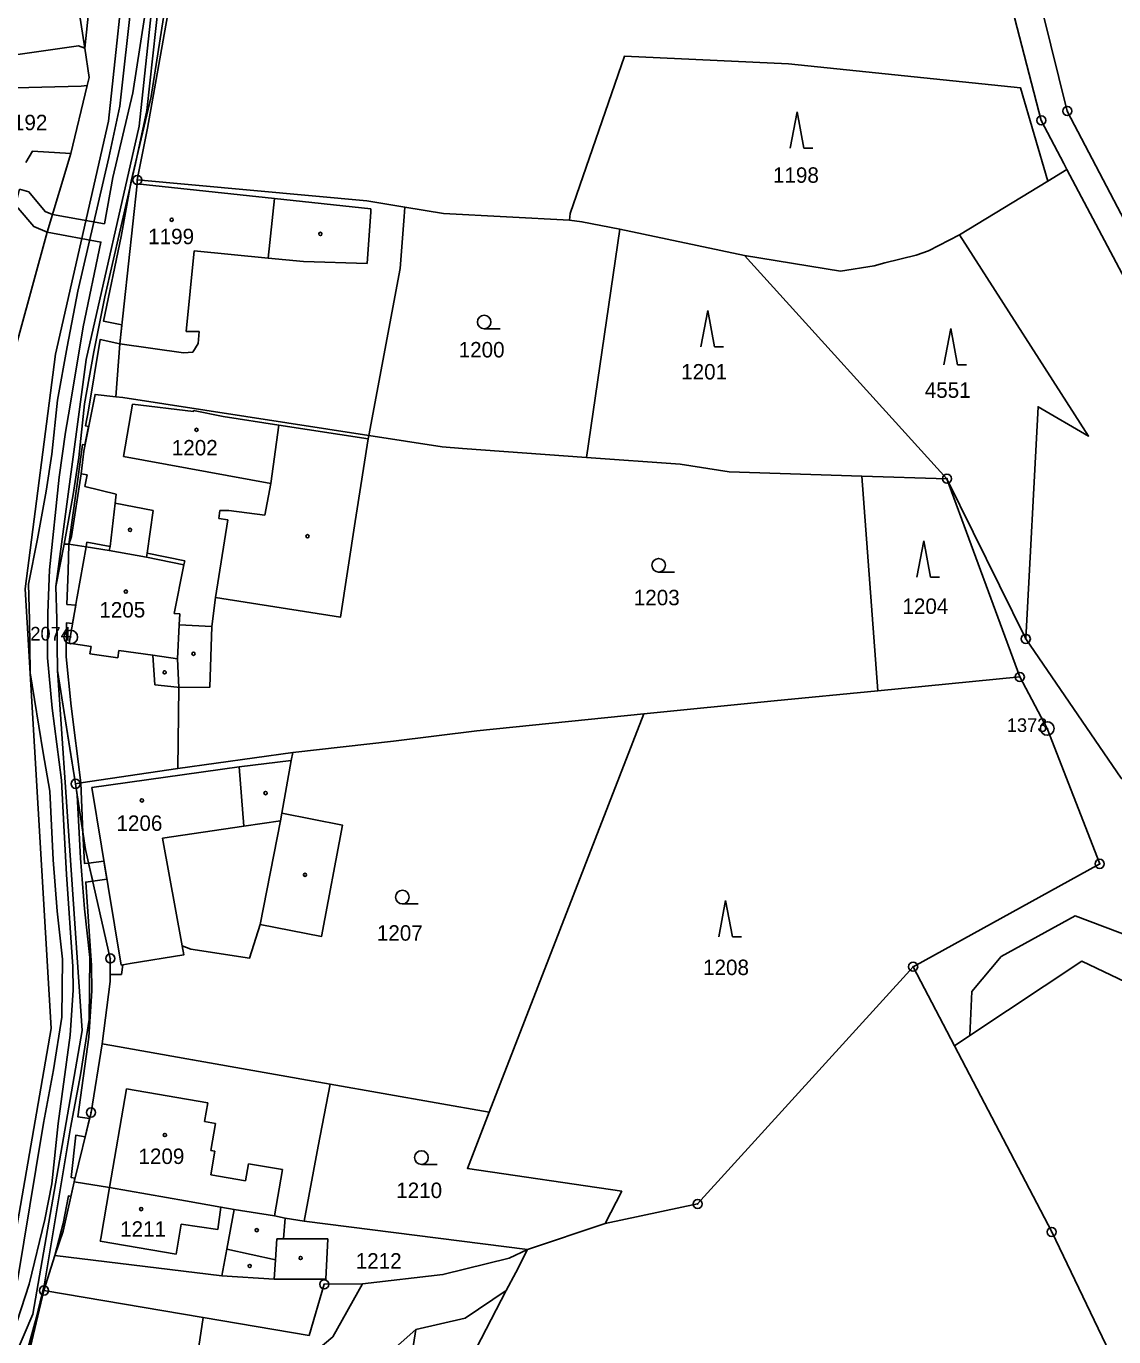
# Model space of a CAD drawing. Extents: x -644096 to -634268, y -1141430 to -1133463.
# Drawn here: x -638964.3 to -638844.5, y -1137650.6 to -1137506.2 of the extents above; entities that cross this region are included whole.
import ezdxf

# ---------------------------------------------------------------- set-up
doc = ezdxf.new("R2010")
doc.units = 0
for name, color, linetype in [('_CIVIL_CONSTRUCTION', 7, 'Continuous'), ('B_Hranice _3D', 7, 'Continuous'), ('M_Svah_Nasyp', 7, 'Continuous'), ('M_Svah_Zarez', 7, 'Continuous'), ('spodek_zarez', 7, 'Continuous'), ('svrsek_osa_sjezdy', 7, 'Continuous'), ('svrsek_osa_terminal_VRT', 7, 'Continuous'), ('svrsek_osa_VRT', 7, 'Continuous'), ('terminal_VRT', 7, 'Continuous')]:
    doc.layers.add(name, color=color, linetype=linetype)

msp = doc.modelspace()

# ---------------------------------------------------------------- linework, layer by layer
at = {"layer": '_CIVIL_CONSTRUCTION'}
for centre, radius in [((-638849.64, -1137515.59), 0.5), ((-638852.5, -1137516.62), 0.5), ((-638852.5, -1137516.62), 0.0303), ((-638849.64, -1137515.59), 0.0303), ((-638952.08, -1137523.18), 0.5), ((-638952.08, -1137523.18), 0.0303), ((-638862.89, -1137556.08), 0.5), ((-638862.89, -1137556.08), 0.0303), ((-638959.41, -1137573.51), 0.75), ((-638959.41, -1137573.51), 0.03), ((-638854.21, -1137573.71), 0.5), ((-638854.21, -1137573.71), 0.0303), ((-638854.87, -1137577.9), 0.5), ((-638854.87, -1137577.9), 0.0303), ((-638851.85, -1137583.58), 0.75), ((-638851.85, -1137583.58), 0.03), ((-638958.88, -1137589.67), 0.5), ((-638958.88, -1137589.67), 0.0303), ((-638846.07, -1137598.48), 0.5), ((-638846.07, -1137598.48), 0.0303), ((-638955.06, -1137608.9), 0.5), ((-638955.06, -1137608.9), 0.0303), ((-638866.62, -1137609.81), 0.5), ((-638866.62, -1137609.81), 0.0303), ((-638957.17, -1137625.86), 0.5), ((-638957.17, -1137625.86), 0.0303), ((-638890.36, -1137635.93), 0.5), ((-638890.36, -1137635.93), 0.0303), ((-638851.36, -1137639.01), 0.5), ((-638851.36, -1137639.01), 0.0303), ((-638962.36, -1137645.46), 0.5), ((-638931.49, -1137644.78), 0.5), ((-638931.49, -1137644.78), 0.0303), ((-638962.36, -1137645.46), 0.0303)]:
    msp.add_circle(centre, radius, dxfattribs=at)
at = {"layer": 'B_Hranice _3D'}
for points in [[(-638977.08, -1137679.68), (-638963.57, -1137648.08), (-638958.16, -1137616.83), (-638960.86, -1137577.19), (-638960.95, -1137571.54), (-638961.06, -1137567.94), (-638957.72, -1137542.96), (-638951.88, -1137517.25), (-638947.7, -1137478.06), (-638943.15, -1137474.88), (-638944.28, -1137471.53), (-638950.92, -1137476.16), (-638955.24, -1137516.69), (-638961.08, -1137542.36), (-638964.43, -1137568.19), (-638961.58, -1137616.63), (-638966.85, -1137647.1), (-638980.08, -1137678.04)], [(-638952.69, -1137503.15), (-638954, -1137515.06), (-638955.21, -1137520.69), (-638958.61, -1137535.43), (-638959.8, -1137541.55), (-638960.87, -1137547.41), (-638961.5, -1137553.36), (-638962.12, -1137557.44), (-638963.06, -1137562.69), (-638964.07, -1137567.69), (-638963.95, -1137571.61), (-638963.86, -1137577.45), (-638962.46, -1137586.26), (-638961.72, -1137590.47), (-638961.35, -1137598.04), (-638960.89, -1137603.71), (-638960.3, -1137608.96), (-638960.38, -1137615.36), (-638961.29, -1137621.18), (-638962.41, -1137627.02), (-638963.24, -1137632.13), (-638965.23, -1137644.14), (-638967.02, -1137651.48)], [(-638950.87, -1137502.63), (-638952.56, -1137513.59), (-638954.77, -1137522.91), (-638955.7, -1137528.01), (-638961.43, -1137526.98), (-638962.02, -1137528.94), (-638956.09, -1137530.02), (-638958.03, -1137539.34), (-638959.51, -1137548.18), (-638960, -1137550.95), (-638960.67, -1137555.89), (-638961.75, -1137566.11), (-638961.93, -1137570.85), (-638961.97, -1137575.78), (-638961.44, -1137581.34), (-638960.44, -1137589.25), (-638960.17, -1137594.26), (-638959.88, -1137599.67), (-638959.17, -1137609.77), (-638959.13, -1137612.4), (-638959.46, -1137617.35), (-638960.78, -1137627.06), (-638961.51, -1137633.7), (-638962.27, -1137637.66), (-638963.99, -1137644.77), (-638966.22, -1137651.68)], [(-638964.28, -1137652.38), (-638962.36, -1137645.46), (-638961.15, -1137641.59), (-638960.25, -1137638.1), (-638959.67, -1137635.05), (-638959.39, -1137635.1), (-638959.04, -1137633.51), (-638958.94, -1137633.11), (-638959.36, -1137633.03), (-638958.85, -1137628.37), (-638957.83, -1137628.54), (-638957.34, -1137626.54), (-638958.61, -1137626.35), (-638957.4, -1137617.55), (-638957.07, -1137612.46), (-638957.11, -1137609.69), (-638957.76, -1137600.49), (-638956.98, -1137600.39), (-638957.44, -1137598.39), (-638957.88, -1137598.45), (-638958.07, -1137594.98), (-638958.69, -1137590.92), (-638958.88, -1137589.67), (-638959.5, -1137585.79), (-638960.86, -1137577.19), (-638960.95, -1137571.54), (-638961.06, -1137567.94), (-638960.12, -1137563.28), (-638959.62, -1137563.28), (-638958.63, -1137556.13), (-638958.1, -1137552.29), (-638957.84, -1137552.33), (-638957.44, -1137550.33), (-638957.78, -1137550.27), (-638957.47, -1137548.52), (-638956.18, -1137540.76), (-638954, -1137541.23), (-638953.77, -1137539.12), (-638955.8, -1137538.73), (-638953.86, -1137529.4), (-638952.75, -1137523.33), (-638950.54, -1137513.99), (-638948.83, -1137502.91)], [(-638964.18, -1137652.5), (-638962.29, -1137644.74), (-638960.28, -1137632.61), (-638959.45, -1137627.54), (-638958.33, -1137621.7), (-638957.38, -1137615.62), (-638957.3, -1137608.8), (-638957.91, -1137603.43), (-638958.35, -1137597.84), (-638958.69, -1137590.92), (-638958.88, -1137589.67), (-638960.86, -1137577.19), (-638960.95, -1137571.54), (-638961.06, -1137567.94), (-638960.12, -1137563.28), (-638959.14, -1137557.8), (-638958.52, -1137553.74), (-638957.89, -1137547.83), (-638956.86, -1137542.11), (-638955.67, -1137536.05), (-638952.29, -1137521.35), (-638951.04, -1137515.54), (-638949.71, -1137503.51)]]:
    msp.add_lwpolyline(points, dxfattribs=at)
for points in [[(-638965.07, -1137524.2), (-638965.43, -1137525.65), (-638965.6, -1137526.17), (-638965.19, -1137526.28), (-638963.49, -1137528.32), (-638962.02, -1137528.94), (-638961.43, -1137526.98), (-638962.23, -1137526.66), (-638964.03, -1137524.5)], [(-638960.12, -1137563.28), (-638960.83, -1137566.8), (-638961.06, -1137567.94), (-638960.95, -1137571.54), (-638960.86, -1137577.19), (-638959.5, -1137585.79), (-638958.88, -1137589.67), (-638958.29, -1137589.58), (-638959.38, -1137581.12), (-638959.91, -1137575.7), (-638959.88, -1137571.96), (-638959.21, -1137572.01), (-638959, -1137570.81), (-638958.86, -1137569.99), (-638959.83, -1137569.92), (-638959.69, -1137566.25), (-638959.62, -1137563.28)], [(-638958.88, -1137589.67), (-638958.07, -1137594.98), (-638958.11, -1137594.14), (-638958.29, -1137589.58)], [(-638957.44, -1137598.39), (-638956.98, -1137600.39), (-638955.43, -1137600.18), (-638955.76, -1137598.17)]]:
    msp.add_lwpolyline(points, close=True, dxfattribs=at)
at = {"layer": 'M_Svah_Nasyp'}
for p, q in [((-638971.63, -1137510.29), (-638958.57, -1137508.4)), ((-638958.57, -1137508.4), (-638957.87, -1137508.65)), ((-638936.98, -1137525.23), (-638952.08, -1137523.62)), ((-638937.65, -1137531.78), (-638936.98, -1137525.23)), ((-638936.98, -1137525.23), (-638926.34, -1137526.37)), ((-638926.36, -1137526.68), (-638926.77, -1137532.36)), ((-638926.34, -1137526.37), (-638926.36, -1137526.68)), ((-638945.82, -1137530.99), (-638946.68, -1137539.85)), ((-638937.65, -1137531.78), (-638945.82, -1137530.99)), ((-638933.76, -1137532.16), (-638937.65, -1137531.78)), ((-638933.76, -1137532.16), (-638926.77, -1137532.36)), ((-638946.68, -1137539.85), (-638945.26, -1137539.86)), ((-638945.26, -1137539.86), (-638945.36, -1137541.17)), ((-638946.99, -1137542.2), (-638954, -1137541.23)), ((-638945.36, -1137541.17), (-638945.97, -1137542.14)), ((-638945.97, -1137542.14), (-638946.99, -1137542.2)), ((-638952.61, -1137547.87), (-638953.61, -1137553.64)), ((-638937.38, -1137556.61), (-638936.5, -1137550.18)), ((-638936.5, -1137550.18), (-638926.66, -1137551.69)), ((-638953.61, -1137553.64), (-638937.38, -1137556.61)), ((-638958.26, -1137555.52), (-638957.61, -1137555.63)), ((-638957.61, -1137555.63), (-638957.84, -1137556.92)), ((-638957.84, -1137556.92), (-638954.41, -1137557.77)), ((-638938.04, -1137560.1), (-638937.38, -1137556.61)), ((-638954.41, -1137557.77), (-638954.52, -1137558.76)), ((-638955.08, -1137563.53), (-638954.52, -1137558.76)), ((-638954.52, -1137558.76), (-638950.32, -1137559.56)), ((-638951, -1137564.27), (-638950.32, -1137559.56)), ((-638943.09, -1137560.46), (-638942.99, -1137559.58)), ((-638942.99, -1137559.58), (-638941.98, -1137559.57)), ((-638941.98, -1137559.57), (-638938.04, -1137560.1)), ((-638943.45, -1137569.14), (-638942.12, -1137560.59)), ((-638942.12, -1137560.59), (-638943.09, -1137560.46)), ((-638957.71, -1137563.58), (-638958.7, -1137569.07)), ((-638955.16, -1137563.97), (-638957.71, -1137563.58)), ((-638946.95, -1137565.56), (-638951.06, -1137564.71)), ((-638959, -1137570.81), (-638958.73, -1137569.27)), ((-638958.7, -1137569.07), (-638958.73, -1137569.27)), ((-638959.6, -1137574.2), (-638959, -1137570.81)), ((-638947.46, -1137572.18), (-638943.88, -1137572.36)), ((-638957.17, -1137574.55), (-638959.6, -1137574.2)), ((-638957.29, -1137575.34), (-638957.17, -1137574.55)), ((-638954.22, -1137575.78), (-638957.29, -1137575.34)), ((-638954.1, -1137574.98), (-638954.22, -1137575.78)), ((-638950.35, -1137575.52), (-638954.1, -1137574.98)), ((-638950.14, -1137578.78), (-638950.35, -1137575.52)), ((-638947.64, -1137575.89), (-638950.35, -1137575.52)), ((-638947.7, -1137579.04), (-638950.14, -1137578.78)), ((-638947.7, -1137579.04), (-638947.5, -1137579.05)), ((-638940.85, -1137587.81), (-638935.12, -1137587.1)), ((-638940.85, -1137587.81), (-638957.09, -1137590.09)), ((-638940.34, -1137594.34), (-638940.85, -1137587.81)), ((-638957.09, -1137590.09), (-638956.03, -1137596.54)), ((-638936.32, -1137593.75), (-638936.16, -1137592.91)), ((-638949.31, -1137595.64), (-638940.34, -1137594.34)), ((-638936.32, -1137593.75), (-638940.34, -1137594.34)), ((-638938.56, -1137605.15), (-638936.32, -1137593.75)), ((-638949.31, -1137595.64), (-638947.13, -1137607.51)), ((-638953.86, -1137609.63), (-638956.03, -1137596.54)), ((-638953.66, -1137609.6), (-638953.86, -1137609.63)), ((-638953.26, -1137623.24), (-638955.13, -1137634.13)), ((-638944.31, -1137624.78), (-638953.26, -1137623.24)), ((-638944.67, -1137626.87), (-638944.31, -1137624.78)), ((-638943.47, -1137627.07), (-638944.67, -1137626.87)), ((-638943.99, -1137630.05), (-638943.47, -1137627.07)), ((-638943.54, -1137630.13), (-638943.99, -1137630.05)), ((-638943.98, -1137632.72), (-638943.54, -1137630.13)), ((-638939.83, -1137631.5), (-638940.15, -1137633.37)), ((-638936.1, -1137632.14), (-638939.83, -1137631.5)), ((-638936.98, -1137637.25), (-638936.1, -1137632.14)), ((-638940.15, -1137633.37), (-638943.98, -1137632.72)), ((-638956.1, -1137639.72), (-638955.13, -1137634.13)), ((-638943.21, -1137638.74), (-638942.86, -1137636.28)), ((-638941.41, -1137636.54), (-638942.23, -1137640.9)), ((-638947.23, -1137638.17), (-638947.8, -1137641.47)), ((-638947.23, -1137638.17), (-638943.21, -1137638.74)), ((-638956.15, -1137640.02), (-638956.1, -1137639.72)), ((-638947.8, -1137641.47), (-638956.15, -1137640.02)), ((-638942.23, -1137640.9), (-638942.78, -1137643.86)), ((-638942.23, -1137640.9), (-638936.86, -1137642.07)), ((-638936.86, -1137642.07), (-638936.7, -1137639.78)), ((-638936.7, -1137639.78), (-638935.98, -1137639.77)), ((-638936.86, -1137642.07), (-638937.01, -1137644.23))]:
    msp.add_line(p, q, dxfattribs=at)
msp.add_lwpolyline([(-638936.5, -1137550.18), (-638942.63, -1137549.22), (-638945.88, -1137548.58), (-638945.9, -1137548.69), (-638952.61, -1137547.87)], dxfattribs=at)
at = {"layer": 'M_Svah_Zarez'}
for centre in [(-638948.29, -1137527.56), (-638931.91, -1137529.12), (-638945.56, -1137550.69), (-638952.88, -1137561.71), (-638933.33, -1137562.41), (-638953.34, -1137568.5), (-638945.89, -1137575.35), (-638949.07, -1137577.4), (-638951.57, -1137591.5), (-638937.95, -1137590.69), (-638933.6, -1137599.69), (-638949.04, -1137628.34), (-638951.65, -1137636.5), (-638938.92, -1137638.82), (-638934.09, -1137641.89), (-638939.7, -1137642.76)]:
    msp.add_circle(centre, 0.175, dxfattribs=at)
at = {"layer": 'spodek_zarez'}
msp.add_circle((-638683.07, -1137056.85), 1378.08, dxfattribs=at)
at = {"layer": 'svrsek_osa_sjezdy'}
for p, q in [((-638879.4, -1137515.67), (-638880.15, -1137519.67)), ((-638878.65, -1137519.67), (-638879.4, -1137515.67)), ((-638878.65, -1137519.67), (-638877.65, -1137519.67)), ((-638889.25, -1137537.57), (-638890, -1137541.57)), ((-638888.5, -1137541.57), (-638889.25, -1137537.57)), ((-638913.87, -1137539.57), (-638912.12, -1137539.57)), ((-638862.48, -1137539.52), (-638863.23, -1137543.52)), ((-638861.73, -1137543.52), (-638862.48, -1137539.52)), ((-638888.5, -1137541.57), (-638887.5, -1137541.57)), ((-638861.73, -1137543.52), (-638860.73, -1137543.52)), ((-638865.45, -1137562.93), (-638866.2, -1137566.93)), ((-638864.7, -1137566.93), (-638865.45, -1137562.93)), ((-638894.65, -1137566.36), (-638892.9, -1137566.36)), ((-638864.7, -1137566.93), (-638863.7, -1137566.93)), ((-638922.88, -1137602.89), (-638921.13, -1137602.89)), ((-638887.28, -1137602.51), (-638888.03, -1137606.51)), ((-638886.53, -1137606.51), (-638887.28, -1137602.51)), ((-638886.53, -1137606.51), (-638885.53, -1137606.51)), ((-638920.78, -1137631.57), (-638919.03, -1137631.57))]:
    msp.add_line(p, q, dxfattribs=at)
for centre in [(-638913.87, -1137538.82), (-638894.65, -1137565.61), (-638922.88, -1137602.14), (-638920.78, -1137630.82)]:
    msp.add_circle(centre, 0.75, dxfattribs=at)
at = {"layer": 'svrsek_osa_terminal_VRT'}
msp.add_arc((-642050.26, -1145189.6), 8802.25, 41.413152, 75.317049, dxfattribs=at)
at = {"layer": 'terminal_VRT'}
for p, q in [((-638955.15, -1137483.21), (-638957.87, -1137508.65)), ((-638957.87, -1137508.65), (-638960.66, -1137490.41)), ((-638959.41, -1137520.25), (-638957.59, -1137512.76)), ((-638849.68, -1137522.01), (-638851.79, -1137523.3)), ((-638851.79, -1137523.3), (-638861.52, -1137529.22)), ((-638922.62, -1137526.17), (-638918.35, -1137526.86)), ((-638918.35, -1137526.86), (-638904.48, -1137527.59)), ((-638904.48, -1137527.59), (-638904.38, -1137526.88)), ((-638902.61, -1137553.73), (-638898.94, -1137528.58)), ((-638898.94, -1137528.58), (-638885.19, -1137531.48)), ((-638885.19, -1137531.48), (-638862.89, -1137556.08)), ((-638954, -1137541.23), (-638954.46, -1137547.05)), ((-638918.5, -1137552.56), (-638926.59, -1137551.32)), ((-638870.52, -1137579.43), (-638872.27, -1137555.79)), ((-638862.89, -1137556.08), (-638872.27, -1137555.79)), ((-638854.87, -1137577.9), (-638862.89, -1137556.08)), ((-638862.89, -1137556.08), (-638854.21, -1137573.71)), ((-638959.62, -1137563.28), (-638959.31, -1137562.43)), ((-638870.52, -1137579.43), (-638854.87, -1137577.9)), ((-638947.5, -1137579.05), (-638947.63, -1137587.97)), ((-638913.32, -1137625.84), (-638896.28, -1137581.98)), ((-638947.63, -1137587.97), (-638934.96, -1137586.21)), ((-638866.62, -1137609.81), (-638862.07, -1137618.53)), ((-638862.07, -1137618.53), (-638860.37, -1137617.4)), ((-638930.85, -1137622.74), (-638913.32, -1137625.84)), ((-638935.8, -1137637.48), (-638933.71, -1137637.81)), ((-638933.71, -1137637.81), (-638909.11, -1137640.96)), ((-638909.11, -1137640.96), (-638900.56, -1137638.07)), ((-638961.15, -1137641.59), (-638962.36, -1137645.46)), ((-638962.36, -1137645.46), (-638964.04, -1137652.45)), ((-638962.36, -1137645.46), (-638944.81, -1137648.43))]:
    msp.add_line(p, q, dxfattribs=at)
for points in [[(-638942.89, -1137475.64), (-638944.73, -1137483.34), (-638945.3, -1137485.39), (-638946.26, -1137491.05), (-638950.97, -1137517.46), (-638952.08, -1137523.18)], [(-638859.45, -1137489.99), (-638858.09, -1137495.05), (-638852.5, -1137516.62), (-638850.03, -1137521.35), (-638849.68, -1137522.01)], [(-638838.21, -1137537.46), (-638849.64, -1137515.59), (-638855.97, -1137490.07)], [(-638957.59, -1137512.76), (-638957.38, -1137511.88), (-638957.87, -1137508.65)], [(-638904.38, -1137526.88), (-638898.42, -1137509.55), (-638880.33, -1137510.4)], [(-638880.33, -1137510.4), (-638854.79, -1137513.05), (-638851.79, -1137523.3)], [(-638971.36, -1137513.66), (-638971.31, -1137513.19), (-638958.26, -1137512.85), (-638957.59, -1137512.76)], [(-638968.81, -1137582.28), (-638971.42, -1137563.16), (-638962.02, -1137528.94), (-638959.41, -1137520.25)], [(-638964.35, -1137521.26), (-638963.62, -1137520), (-638959.41, -1137520.25)], [(-638849.68, -1137522.01), (-638839.76, -1137540.7), (-638812.3, -1137572.4), (-638801.64, -1137584.72)], [(-638952.08, -1137523.18), (-638952.08, -1137523.62), (-638954, -1137541.23)], [(-638952.08, -1137523.18), (-638926.79, -1137525.49), (-638922.62, -1137526.17)], [(-638926.59, -1137551.32), (-638923.12, -1137532.94), (-638922.7, -1137527.22), (-638922.62, -1137526.17)], [(-638904.48, -1137527.59), (-638903.11, -1137527.78), (-638898.94, -1137528.58)], [(-638861.52, -1137529.22), (-638864.92, -1137531), (-638866.3, -1137531.45), (-638869.74, -1137532.29), (-638870.93, -1137532.62), (-638874.63, -1137533.22), (-638885.19, -1137531.48)], [(-638861.52, -1137529.22), (-638847.3, -1137551.39), (-638852.85, -1137548.15), (-638854.21, -1137573.71)], [(-638959.31, -1137562.43), (-638958.26, -1137555.52), (-638957.98, -1137553.04), (-638956.73, -1137546.79), (-638954.46, -1137547.05)], [(-638954.46, -1137547.05), (-638953.66, -1137547.14), (-638926.59, -1137551.32)], [(-638943.45, -1137569.14), (-638929.69, -1137571.31), (-638928.09, -1137560.8), (-638927.97, -1137560.08), (-638926.66, -1137551.69), (-638926.59, -1137551.32)], [(-638902.61, -1137553.73), (-638916.25, -1137552.73), (-638918.5, -1137552.56)], [(-638872.27, -1137555.79), (-638886.89, -1137555.33), (-638892.29, -1137554.49), (-638902.61, -1137553.73)], [(-638959.62, -1137563.28), (-638960.12, -1137563.28), (-638961.06, -1137567.94), (-638960.95, -1137571.54), (-638960.86, -1137577.19), (-638958.88, -1137589.67)], [(-638959.62, -1137563.28), (-638957.71, -1137563.58), (-638957.63, -1137563.06)], [(-638957.63, -1137563.06), (-638955.08, -1137563.53), (-638955.16, -1137563.97), (-638951.06, -1137564.71), (-638951, -1137564.27), (-638946.86, -1137565.13), (-638946.95, -1137565.56), (-638948, -1137570.91), (-638947.4, -1137570.97), (-638947.46, -1137572.18), (-638947.64, -1137575.89), (-638947.5, -1137579.05)], [(-638947.5, -1137579.05), (-638944.07, -1137579.01), (-638943.88, -1137572.36), (-638943.45, -1137569.14)], [(-638854.21, -1137573.71), (-638843.69, -1137589.03), (-638826.8, -1137599.27), (-638808.54, -1137607.12)], [(-638866.62, -1137609.81), (-638846.07, -1137598.48), (-638851.85, -1137583.58), (-638854.87, -1137577.9)], [(-638896.28, -1137581.98), (-638881.94, -1137580.54), (-638870.52, -1137579.43)], [(-638934.96, -1137586.21), (-638923.85, -1137584.98), (-638914.67, -1137583.82), (-638896.28, -1137581.98)], [(-638955.07, -1137610.67), (-638953.82, -1137610.66), (-638953.66, -1137609.6), (-638952.88, -1137609.47), (-638946.95, -1137608.5), (-638947.13, -1137607.51), (-638946.17, -1137607.86), (-638939.72, -1137608.88), (-638938.56, -1137605.15), (-638931.78, -1137606.48), (-638929.47, -1137594.24), (-638936.16, -1137592.91), (-638935.12, -1137587.1), (-638934.96, -1137586.21)], [(-638958.88, -1137589.67), (-638958.29, -1137589.58), (-638947.63, -1137587.97)], [(-638958.88, -1137589.67), (-638957.77, -1137596.92), (-638955.06, -1137608.9), (-638955.07, -1137610.67)], [(-638860.37, -1137617.4), (-638860.15, -1137612.52), (-638856.93, -1137608.7), (-638848.77, -1137604.21), (-638835.84, -1137609.07), (-638818.83, -1137615.59), (-638807.63, -1137613.35), (-638794.14, -1137607.18)], [(-638900.56, -1137638.07), (-638890.36, -1137635.93), (-638866.62, -1137609.81)], [(-638860.37, -1137617.4), (-638848.03, -1137609.21), (-638827.95, -1137618.78), (-638823.34, -1137622.93), (-638816.81, -1137633.16), (-638806.67, -1137636), (-638811.44, -1137645.51), (-638804.66, -1137655.63), (-638787.37, -1137664.91)], [(-638955.07, -1137610.67), (-638955.07, -1137611.45), (-638955.93, -1137618.31)], [(-638955.93, -1137618.31), (-638957.17, -1137625.86), (-638959.04, -1137633.51)], [(-638955.93, -1137618.31), (-638954.88, -1137618.49), (-638945.99, -1137620.06), (-638930.85, -1137622.74)], [(-638862.07, -1137618.53), (-638851.36, -1137639.01), (-638838.15, -1137666.48), (-638837.85, -1137667.69)], [(-638933.71, -1137637.81), (-638932.15, -1137629.57), (-638930.85, -1137622.74)], [(-638913.32, -1137625.84), (-638915.72, -1137632.01), (-638898.71, -1137634.54), (-638900.56, -1137638.07)], [(-638959.04, -1137633.51), (-638960.23, -1137638.92), (-638961.15, -1137641.59)], [(-638959.04, -1137633.51), (-638955.13, -1137634.13), (-638946.78, -1137635.58), (-638942.86, -1137636.28), (-638941.41, -1137636.54), (-638936.98, -1137637.25), (-638935.8, -1137637.48)], [(-638961.15, -1137641.59), (-638942.78, -1137643.86), (-638937.01, -1137644.23), (-638931.31, -1137644.22), (-638931.1, -1137639.78), (-638935.98, -1137639.77), (-638935.8, -1137637.48)], [(-638927.27, -1137644.73), (-638918.42, -1137643.71), (-638911.13, -1137641.91), (-638909.11, -1137640.96)], [(-638911.43, -1137645.45), (-638910.38, -1137643.48), (-638909.11, -1137640.96)], [(-638944.81, -1137648.43), (-638933.15, -1137650.4), (-638931.49, -1137644.78), (-638927.27, -1137644.73)], [(-638942.83, -1137660.87), (-638930.55, -1137650.56), (-638927.27, -1137644.73)], [(-638930.81, -1137686.58), (-638930.36, -1137684.1), (-638919.17, -1137660.38), (-638911.43, -1137645.45)], [(-638921.38, -1137649.76), (-638915.97, -1137648.49), (-638911.43, -1137645.45)], [(-638942.83, -1137660.87), (-638947.61, -1137659.02), (-638947.03, -1137657.54), (-638946.21, -1137657.76), (-638944.81, -1137648.43)], [(-638945.41, -1137675.49), (-638944.23, -1137672.87), (-638934.1, -1137660.68), (-638928.81, -1137656.31), (-638921.38, -1137649.76)], [(-638939.17, -1137680.23), (-638922.76, -1137658.5), (-638921.38, -1137649.76)]]:
    msp.add_lwpolyline(points, dxfattribs=at)

# ---------------------------------------------------------------- texts
at = {"layer": '_CIVIL_CONSTRUCTION'}
for s, p in [('2074', (-638963.86, -1137573.89)), ('1373', (-638856.3, -1137583.96))]:
    msp.add_text(s, height=1.5, dxfattribs=at).set_placement(p)
at = {"layer": 'svrsek_osa_VRT'}
for s, p in [('1192', (-638967.04, -1137517.7)), ('1198', (-638882.06, -1137523.49)), ('1199', (-638950.88, -1137530.25)), ('1200', (-638916.68, -1137542.72)), ('1201', (-638892.17, -1137545.15)), ('4551', (-638865.34, -1137547.17)), ('1202', (-638948.28, -1137553.51)), ('1203', (-638897.39, -1137570.01)), ('1205', (-638956.26, -1137571.36)), ('1204', (-638867.8, -1137570.96)), ('1206', (-638954.37, -1137594.85)), ('1207', (-638925.69, -1137606.94)), ('1208', (-638889.76, -1137610.73)), ('1209', (-638951.95, -1137631.53)), ('1210', (-638923.56, -1137635.28)), ('1211', (-638953.97, -1137639.54)), ('1212', (-638928.02, -1137643.05))]:
    msp.add_text(s, height=1.7, dxfattribs=at).set_placement(p)

doc.saveas('drawing.dxf')
